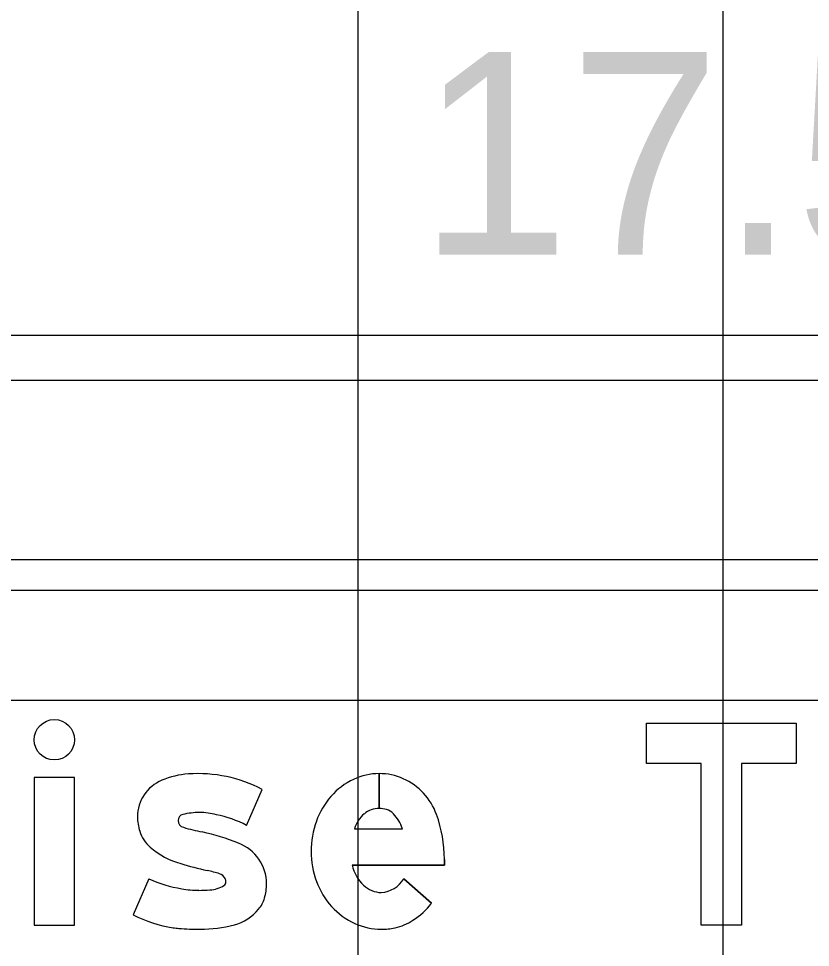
# Model space of a CAD drawing. Extents: x 2193008 to 2198143, y 1236112 to 1237864.
# Drawn here: x 2194789.83 to 2194794.17, y 1237209.75 to 1237214.84 of the extents above; entities that cross this region are included whole.
import ezdxf

# ---------------------------------------------------------------- set-up
doc = ezdxf.new("R2010")
doc.units = 0
for name, color, linetype in [('GSBWFILL', 7, 'Continuous'), ('GSCOLORFILL', 7, 'Continuous'), ('GSDIMS', 7, 'Continuous'), ('GSOUTLINE', 7, 'Continuous'), ('Level 55', 7, 'Continuous'), ('M-ROADS', 7, 'Continuous')]:
    doc.layers.add(name, color=color, linetype=linetype)

msp = doc.modelspace()

# ---------------------------------------------------------------- linework, layer by layer
at = {"layer": 'GSBWFILL'}
for p, q in [((2194791.8028, 1237210.7046), (2194791.8028, 1237210.5136)), ((2194791.8028, 1237210.5136), (2194791.8028, 1237210.7046)), ((2194791.0766, 1237210.4205), (2194791.1626, 1237210.6178)), ((2194791.6677, 1237210.4027), (2194791.93, 1237210.4027)), ((2194790.5412, 1237210.1284), (2194790.4552, 1237209.931)), ((2194791.9388, 1237210.1284), (2194792.0904, 1237209.9942)), ((2194790.4552, 1237209.931), (2194790.4552, 1237209.931))]:
    msp.add_line(p, q, dxfattribs=at)
for points in [[(2194793.788, 1237209.8742), (2194793.5665, 1237209.8742), (2194793.5665, 1237210.76), (2194793.2676, 1237210.76), (2194793.2676, 1237210.9814), (2194794.0869, 1237210.9814), (2194794.0869, 1237210.76), (2194793.788, 1237210.76)], [(2194789.9127, 1237209.8742), (2194790.1341, 1237209.8742), (2194790.1341, 1237210.6825), (2194789.9127, 1237210.6825)]]:
    msp.add_lwpolyline(points, close=True, dxfattribs=at)
msp.add_lwpolyline([(2194792.1604, 1237210.2349), (2194792.1604, 1237210.2034), (2194791.655, 1237210.2034)], dxfattribs=at)
msp.add_ellipse((2194790.0234, 1237210.8901), major_axis=(0, 0.1107), ratio=0.99998, dxfattribs=at)
for centre, major_axis, ratio, start_param, end_param in [((2194790.6957, 1237210.4678), (0, 0.217), 0.999995, 0.398006, 1.570796), ((2194790.7906, 1237210.242), (0, 0.462), 0.999995, 0.071378, 0.398007), ((2194790.8101, 1237209.9456), (0, 0.759), 0.999995, 5.800291, 6.352301), ((2194791.8253, 1237210.3291), (0, 0.3806), 0.999996, 0.44196, 0.851746), ((2194791.8028, 1237210.3767), (0, 0.328), 0.999996, 0, 0.44196), ((2194791.8028, 1237210.3767), (0, 0.328), 0.999996, 5.868518, 6.283016), ((2194791.7944, 1237210.3636), (0, 0.3432), 0.999996, 5.061282, 5.861635), ((2194791.8604, 1237210.2983), (0, 0.4273), 0.999996, 0.851746, 1.222943), ((2194790.7379, 1237210.4678), (0, 0.2592), 0.999995, 1.570796, 1.879779), ((2194790.7346, 1237210.4481), (0, 0.0332), 0.999995, 0.21891, 1.570796), ((2194790.8187, 1237210.1073), (0, 0.3842), 0.999995, 0, 0.239757), ((2194790.8187, 1237210.1277), (0, 0.3638), 0.999995, 6.027142, 6.283185), ((2194790.7931, 1237209.8882), (0, 0.6031), 0.999995, 5.793797, 6.086746), ((2194791.8341, 1237210.352), (0, 0.174), 0.999996, 0.703138, 1.275447), ((2194791.8028, 1237210.3853), (0, 0.1284), 0.999996, 0, 0.684319), ((2194791.8028, 1237210.3648), (0, 0.1488), 0.999996, 6.008019, 6.282813), ((2194791.8206, 1237210.4281), (0, 0.083), 0.999996, 5.468651, 6.008019), ((2194791.7216, 1237210.3347), (0, 0.2192), 0.999996, 5.027692, 5.468651), ((2194791.4407, 1237210.2349), (0, 0.7197), 0.999996, 4.712389, 5.061282), ((2194790.7402, 1237210.4481), (0, 0.0388), 0.999995, 1.570796, 2.88808), ((2194791.9155, 1237210.2783), (0, 0.4859), 0.999996, 1.222943, 1.570796), ((2194790.6755, 1237210.4479), (0, 0.1938), 0.999995, 1.879779, 2.42566), ((2194790.9785, 1237211.1997), (0, 0.8272), 0.999995, 2.83708, 2.965597), ((2194790.5441, 1237209.1074), (0, 1.3103), 0.999995, 5.901211, 6.060377), ((2194790.9479, 1237210.1007), (0, 0.2381), 0.999995, 4.712389, 5.919951), ((2194790.8314, 1237210.6271), (0, 0.4312), 0.999995, 2.42566, 2.869403), ((2194791.9009, 1237210.2783), (0, 0.4714), 0.999996, 1.570796, 1.928626), ((2194791.4555, 1237212.7712), (0, 2.6643), 0.999995, 2.860128, 2.916667), ((2194790.5841, 1237209.0107), (0, 1.1959), 0.999995, 5.990951, 6.04928), ((2194791.8678, 1237210.2503), (0, 0.2179), 0.999996, 1.788032, 2.378697), ((2194790.8194, 1237210.7238), (0, 0.6571), 0.999995, 2.70455, 2.991718), ((2194790.9099, 1237210.1027), (0, 0.0564), 0.999995, 5.20773, 5.944931), ((2194790.9377, 1237210.1126), (0, 0.0256), 0.999995, 3.769232, 4.712389), ((2194790.9231, 1237210.1126), (0, 0.0402), 0.999995, 4.712389, 5.146352), ((2194791.8587, 1237210.2625), (0, 0.4263), 0.999996, 1.928626, 2.305123), ((2194791.8036, 1237210.2119), (0, 0.1589), 0.999996, 3.209537, 4.158837), ((2194790.8148, 1237210.5689), (0, 0.5036), 0.999995, 2.95481, 3.141593), ((2194790.8148, 1237210.6974), (0, 0.6322), 0.999995, 3.141593, 3.238422), ((2194790.8717, 1237210.2181), (0, 0.15), 0.999995, 3.169414, 3.711965), ((2194790.9081, 1237210.1007), (0, 0.2779), 0.999995, 4.42655, 4.712389), ((2194791.8163, 1237210.1974), (0, 0.1441), 0.999996, 2.383204, 3.128268), ((2194791.0154, 1237210.0692), (0, 0.1661), 0.999995, 4.009587, 4.42655), ((2194790.9383, 1237210.1308), (0, 0.2647), 0.999995, 3.41426, 4.020407), ((2194791.8317, 1237210.2382), (0, 0.3899), 0.999996, 2.305123, 2.711411), ((2194791.7658, 1237210.2485), (0, 0.4124), 0.999996, 3.710413, 4.047817), ((2194790.7711, 1237210.5376), (0, 0.6839), 0.999995, 2.661561, 2.999689), ((2194790.7526, 1237210.4086), (0, 0.5536), 0.999995, 2.999689, 3.056979), ((2194790.8218, 1237211.212), (0, 1.3599), 0.999995, 3.056204, 3.141593), ((2194790.8218, 1237210.6048), (0, 0.7528), 0.999995, 3.141593, 3.39368), ((2194791.8144, 1237210.2004), (0, 0.3484), 0.999996, 2.711411, 3.141593), ((2194791.8144, 1237210.2004), (0, 0.3484), 0.999996, 3.141593, 3.35931), ((2194791.8239, 1237210.1576), (0, 0.3045), 0.999996, 3.35931, 3.710413)]:
    msp.add_ellipse(centre, major_axis=major_axis, ratio=ratio, start_param=start_param, end_param=end_param, dxfattribs=at)
at = {"layer": 'GSCOLORFILL'}
for p, q in [((2194801.6538, 1237211.8764), (2194786.0028, 1237211.8764)), ((2194786.0028, 1237211.7099), (2194801.6538, 1237211.7099)), ((2194791.8028, 1237210.7046), (2194791.8028, 1237210.5136)), ((2194791.8028, 1237210.5136), (2194791.8028, 1237210.7046)), ((2194791.0766, 1237210.4205), (2194791.1626, 1237210.6178)), ((2194791.6677, 1237210.4027), (2194791.93, 1237210.4027)), ((2194790.5412, 1237210.1284), (2194790.4552, 1237209.931)), ((2194791.9388, 1237210.1284), (2194792.0904, 1237209.9942)), ((2194790.4552, 1237209.931), (2194790.4552, 1237209.931))]:
    msp.add_line(p, q, dxfattribs=at)
for points in [[(2194793.788, 1237209.8742), (2194793.5665, 1237209.8742), (2194793.5665, 1237210.76), (2194793.2676, 1237210.76), (2194793.2676, 1237210.9814), (2194794.0869, 1237210.9814), (2194794.0869, 1237210.76), (2194793.788, 1237210.76)], [(2194789.9127, 1237209.8742), (2194790.1341, 1237209.8742), (2194790.1341, 1237210.6825), (2194789.9127, 1237210.6825)]]:
    msp.add_lwpolyline(points, close=True, dxfattribs=at)
msp.add_lwpolyline([(2194792.1604, 1237210.2349), (2194792.1604, 1237210.2034), (2194791.655, 1237210.2034)], dxfattribs=at)
msp.add_ellipse((2194790.0234, 1237210.8901), major_axis=(0, 0.1107), ratio=0.99998, dxfattribs=at)
for centre, major_axis, ratio, start_param, end_param in [((2194790.6957, 1237210.4678), (0, 0.217), 0.999995, 0.398006, 1.570796), ((2194790.7906, 1237210.242), (0, 0.462), 0.999995, 0.071378, 0.398007), ((2194790.8101, 1237209.9456), (0, 0.759), 0.999995, 5.800291, 6.352301), ((2194791.8253, 1237210.3291), (0, 0.3806), 0.999996, 0.44196, 0.851746), ((2194791.8028, 1237210.3767), (0, 0.328), 0.999996, 0, 0.44196), ((2194791.8028, 1237210.3767), (0, 0.328), 0.999996, 5.868518, 6.283016), ((2194791.7944, 1237210.3636), (0, 0.3432), 0.999996, 5.061282, 5.861635), ((2194791.8604, 1237210.2983), (0, 0.4273), 0.999996, 0.851746, 1.222943), ((2194790.7379, 1237210.4678), (0, 0.2592), 0.999995, 1.570796, 1.879779), ((2194790.7346, 1237210.4481), (0, 0.0332), 0.999995, 0.21891, 1.570796), ((2194790.8187, 1237210.1073), (0, 0.3842), 0.999995, 0, 0.239757), ((2194790.8187, 1237210.1277), (0, 0.3638), 0.999995, 6.027142, 6.283185), ((2194790.7931, 1237209.8882), (0, 0.6031), 0.999995, 5.793797, 6.086746), ((2194791.8341, 1237210.352), (0, 0.174), 0.999996, 0.703138, 1.275447), ((2194791.8028, 1237210.3853), (0, 0.1284), 0.999996, 0, 0.684319), ((2194791.8028, 1237210.3648), (0, 0.1488), 0.999996, 6.008019, 6.282813), ((2194791.8206, 1237210.4281), (0, 0.083), 0.999996, 5.468651, 6.008019), ((2194791.7216, 1237210.3347), (0, 0.2192), 0.999996, 5.027692, 5.468651), ((2194791.4407, 1237210.2349), (0, 0.7197), 0.999996, 4.712389, 5.061282), ((2194790.7402, 1237210.4481), (0, 0.0388), 0.999995, 1.570796, 2.88808), ((2194791.9155, 1237210.2783), (0, 0.4859), 0.999996, 1.222943, 1.570796), ((2194790.6755, 1237210.4479), (0, 0.1938), 0.999995, 1.879779, 2.42566), ((2194790.9785, 1237211.1997), (0, 0.8272), 0.999995, 2.83708, 2.965597), ((2194790.5441, 1237209.1074), (0, 1.3103), 0.999995, 5.901211, 6.060377), ((2194790.9479, 1237210.1007), (0, 0.2381), 0.999995, 4.712389, 5.919951), ((2194790.8314, 1237210.6271), (0, 0.4312), 0.999995, 2.42566, 2.869403), ((2194791.9009, 1237210.2783), (0, 0.4714), 0.999996, 1.570796, 1.928626), ((2194791.4555, 1237212.7712), (0, 2.6643), 0.999995, 2.860128, 2.916667), ((2194790.5841, 1237209.0107), (0, 1.1959), 0.999995, 5.990951, 6.04928), ((2194791.8678, 1237210.2503), (0, 0.2179), 0.999996, 1.788032, 2.378697), ((2194790.8194, 1237210.7238), (0, 0.6571), 0.999995, 2.70455, 2.991718), ((2194790.9099, 1237210.1027), (0, 0.0564), 0.999995, 5.20773, 5.944931), ((2194790.9377, 1237210.1126), (0, 0.0256), 0.999995, 3.769232, 4.712389), ((2194790.9231, 1237210.1126), (0, 0.0402), 0.999995, 4.712389, 5.146352), ((2194791.8587, 1237210.2625), (0, 0.4263), 0.999996, 1.928626, 2.305123), ((2194791.8036, 1237210.2119), (0, 0.1589), 0.999996, 3.209537, 4.158837), ((2194790.8148, 1237210.5689), (0, 0.5036), 0.999995, 2.95481, 3.141593), ((2194790.8148, 1237210.6974), (0, 0.6322), 0.999995, 3.141593, 3.238422), ((2194790.8717, 1237210.2181), (0, 0.15), 0.999995, 3.169414, 3.711965), ((2194790.9081, 1237210.1007), (0, 0.2779), 0.999995, 4.42655, 4.712389), ((2194791.8163, 1237210.1974), (0, 0.1441), 0.999996, 2.383204, 3.128268), ((2194791.0154, 1237210.0692), (0, 0.1661), 0.999995, 4.009587, 4.42655), ((2194790.9383, 1237210.1308), (0, 0.2647), 0.999995, 3.41426, 4.020407), ((2194791.8317, 1237210.2382), (0, 0.3899), 0.999996, 2.305123, 2.711411), ((2194791.7658, 1237210.2485), (0, 0.4124), 0.999996, 3.710413, 4.047817), ((2194790.7711, 1237210.5376), (0, 0.6839), 0.999995, 2.661561, 2.999689), ((2194790.7526, 1237210.4086), (0, 0.5536), 0.999995, 2.999689, 3.056979), ((2194790.8218, 1237211.212), (0, 1.3599), 0.999995, 3.056204, 3.141593), ((2194790.8218, 1237210.6048), (0, 0.7528), 0.999995, 3.141593, 3.39368), ((2194791.8144, 1237210.2004), (0, 0.3484), 0.999996, 2.711411, 3.141593), ((2194791.8144, 1237210.2004), (0, 0.3484), 0.999996, 3.141593, 3.35931), ((2194791.8239, 1237210.1576), (0, 0.3045), 0.999996, 3.35931, 3.710413)]:
    msp.add_ellipse(centre, major_axis=major_axis, ratio=ratio, start_param=start_param, end_param=end_param, dxfattribs=at)
at = {"layer": 'GSDIMS'}
msp.add_line((2194785.0871, 1237212.8599), (2194802.5613, 1237212.8599), dxfattribs=at)
at = {"layer": 'GSOUTLINE'}
for p, q in [((2194791.0766, 1237210.4205), (2194791.1626, 1237210.6178)), ((2194791.6677, 1237210.4027), (2194791.93, 1237210.4027)), ((2194790.5412, 1237210.1284), (2194790.4552, 1237209.931)), ((2194792.0904, 1237209.9942), (2194791.9388, 1237210.1284)), ((2194790.4552, 1237209.931), (2194790.4552, 1237209.931))]:
    msp.add_line(p, q, dxfattribs=at)
for points in [[(2194793.788, 1237209.8742), (2194793.5665, 1237209.8742), (2194793.5665, 1237210.76), (2194793.2676, 1237210.76), (2194793.2676, 1237210.9814), (2194794.0869, 1237210.9814), (2194794.0869, 1237210.76), (2194793.788, 1237210.76)], [(2194789.9127, 1237209.8742), (2194790.1341, 1237209.8742), (2194790.1341, 1237210.6825), (2194789.9127, 1237210.6825)]]:
    msp.add_lwpolyline(points, close=True, dxfattribs=at)
msp.add_lwpolyline([(2194791.655, 1237210.2034), (2194792.1604, 1237210.2034), (2194792.1604, 1237210.2349)], dxfattribs=at)
msp.add_ellipse((2194790.0234, 1237210.8901), major_axis=(0, 0.1107), ratio=0.99998, dxfattribs=at)
for centre, major_axis, ratio, start_param, end_param in [((2194790.6957, 1237210.4678), (0, 0.217), 0.999995, 0.398006, 1.570796), ((2194790.7906, 1237210.242), (0, 0.462), 0.999995, 0.071378, 0.398007), ((2194790.8101, 1237209.9456), (0, 0.759), 0.999995, 5.800291, 6.352301), ((2194791.8253, 1237210.3291), (0, 0.3806), 0.999996, 0.44196, 0.851746), ((2194791.8028, 1237210.3767), (0, 0.328), 0.999996, 0, 0.44196), ((2194791.8028, 1237210.3767), (0, 0.328), 0.999996, 5.868518, 6.283185), ((2194791.7944, 1237210.3636), (0, 0.3432), 0.999996, 5.061282, 5.861635), ((2194791.8604, 1237210.2983), (0, 0.4273), 0.999996, 0.851746, 1.222943), ((2194790.7379, 1237210.4678), (0, 0.2592), 0.999995, 1.570796, 1.879779), ((2194790.7346, 1237210.4481), (0, 0.0332), 0.999995, 0.21891, 1.570796), ((2194790.8187, 1237210.1073), (0, 0.3842), 0.999995, 0, 0.239757), ((2194790.8187, 1237210.1277), (0, 0.3638), 0.999995, 6.027142, 6.283185), ((2194790.7931, 1237209.8882), (0, 0.6031), 0.999995, 5.793797, 6.086746), ((2194791.8341, 1237210.352), (0, 0.174), 0.999996, 0.703138, 1.275447), ((2194791.8028, 1237210.3853), (0, 0.1284), 0.999996, 0, 0.684319), ((2194791.8028, 1237210.3648), (0, 0.1488), 0.999996, 6.008019, 6.283185), ((2194791.8206, 1237210.4281), (0, 0.083), 0.999996, 5.468651, 6.008019), ((2194791.7216, 1237210.3347), (0, 0.2192), 0.999996, 5.027692, 5.468651), ((2194791.4407, 1237210.2349), (0, 0.7197), 0.999996, 4.712389, 5.061282), ((2194790.7402, 1237210.4481), (0, 0.0388), 0.999995, 1.570796, 2.88808), ((2194791.9155, 1237210.2783), (0, 0.4859), 0.999996, 1.222943, 1.570796), ((2194790.6755, 1237210.4479), (0, 0.1938), 0.999995, 1.879779, 2.42566), ((2194790.9785, 1237211.1997), (0, 0.8272), 0.999995, 2.83708, 2.965597), ((2194790.5441, 1237209.1074), (0, 1.3103), 0.999995, 5.901211, 6.060377), ((2194790.9479, 1237210.1007), (0, 0.2381), 0.999995, 4.712389, 5.919951), ((2194790.8314, 1237210.6271), (0, 0.4312), 0.999995, 2.42566, 2.869403), ((2194791.9009, 1237210.2783), (0, 0.4714), 0.999996, 1.570796, 1.928626), ((2194791.4555, 1237212.7712), (0, 2.6643), 0.999995, 2.860128, 2.916667), ((2194790.5841, 1237209.0107), (0, 1.1959), 0.999995, 5.990951, 6.04928), ((2194791.8678, 1237210.2503), (0, 0.2179), 0.999996, 1.788032, 2.378697), ((2194790.8194, 1237210.7238), (0, 0.6571), 0.999995, 2.70455, 2.991718), ((2194790.9099, 1237210.1027), (0, 0.0564), 0.999995, 5.20773, 5.944931), ((2194790.9377, 1237210.1126), (0, 0.0256), 0.999995, 3.769232, 4.712389), ((2194790.9231, 1237210.1126), (0, 0.0402), 0.999995, 4.712389, 5.146352), ((2194791.8587, 1237210.2625), (0, 0.4263), 0.999996, 1.928626, 2.305123), ((2194791.8036, 1237210.2119), (0, 0.1589), 0.999996, 3.209537, 4.158837), ((2194790.8148, 1237210.5689), (0, 0.5036), 0.999995, 2.95481, 3.141593), ((2194790.8148, 1237210.6974), (0, 0.6322), 0.999995, 3.141593, 3.238422), ((2194790.8717, 1237210.2181), (0, 0.15), 0.999995, 3.169414, 3.711965), ((2194790.9081, 1237210.1007), (0, 0.2779), 0.999995, 4.42655, 4.712389), ((2194791.8163, 1237210.1974), (0, 0.1441), 0.999996, 2.383204, 3.128268), ((2194791.0154, 1237210.0692), (0, 0.1661), 0.999995, 4.009587, 4.42655), ((2194790.9383, 1237210.1308), (0, 0.2647), 0.999995, 3.41426, 4.020407), ((2194791.8317, 1237210.2382), (0, 0.3899), 0.999996, 2.305123, 2.711411), ((2194791.7658, 1237210.2485), (0, 0.4124), 0.999996, 3.710413, 4.047817), ((2194790.7711, 1237210.5376), (0, 0.6839), 0.999995, 2.661561, 2.999689), ((2194790.7526, 1237210.4086), (0, 0.5536), 0.999995, 2.999689, 3.056979), ((2194790.8218, 1237211.212), (0, 1.3599), 0.999995, 3.056204, 3.141593), ((2194790.8218, 1237210.6048), (0, 0.7528), 0.999995, 3.141593, 3.39368), ((2194791.8144, 1237210.2004), (0, 0.3484), 0.999996, 2.711411, 3.141593), ((2194791.8144, 1237210.2004), (0, 0.3484), 0.999996, 3.141593, 3.35931), ((2194791.8239, 1237210.1576), (0, 0.3045), 0.999996, 3.35931, 3.710413)]:
    msp.add_ellipse(centre, major_axis=major_axis, ratio=ratio, start_param=start_param, end_param=end_param, dxfattribs=at)
at = {"layer": 'M-ROADS'}
for p, q in [((2194791.6881, 1237163.1062), (2194791.6881, 1237223.1062)), ((2194793.6881, 1237163.1062), (2194793.6881, 1237223.1062)), ((2194697.6881, 1237213.1062), (2194827.6881, 1237213.1062)), ((2194697.6881, 1237211.1062), (2194827.6881, 1237211.1062))]:
    msp.add_line(p, q, dxfattribs=at)

# ---------------------------------------------------------------- texts
at = {"layer": 'Level 55'}
msp.add_text("17.5'", height=1.11046, dxfattribs=at).set_placement((2194792.0201, 1237213.5481))

doc.saveas('drawing.dxf')
